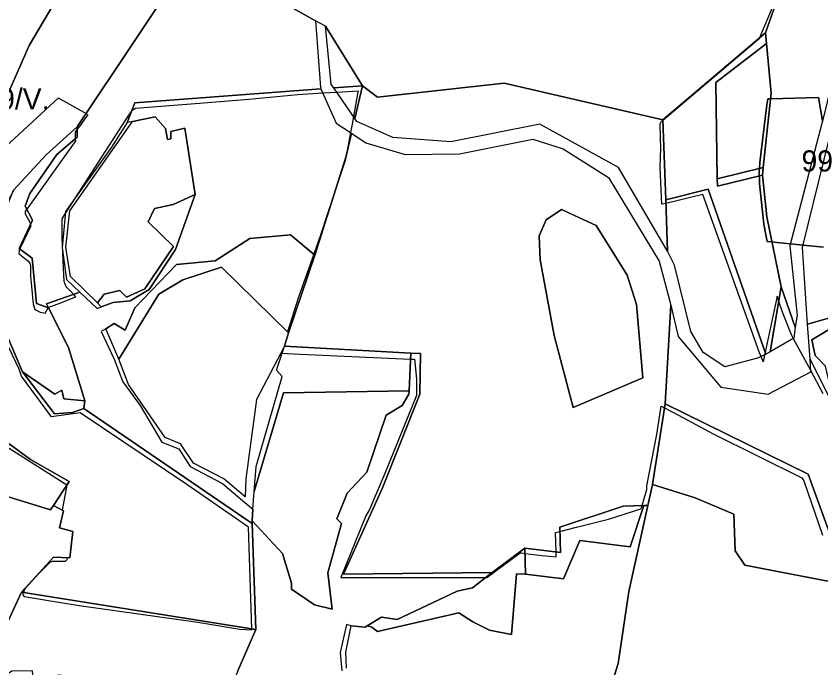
# Model space of a CAD drawing. Extents: x -477304 to -465429, y -1159113 to -1149210.
# Drawn here: x -470728 to -470157, y -1153582 to -1153120 of the extents above; entities that cross this region are included whole.
import ezdxf

# ---------------------------------------------------------------- set-up
doc = ezdxf.new("R2010")
doc.units = 0
for name, color, linetype in [('BPEJ_s', 7, 'Continuous'), ('PUPFL_s', 7, 'Continuous'), ('trav_porost_s', 7, 'Continuous')]:
    doc.layers.add(name, color=color, linetype=linetype)

msp = doc.modelspace()

# ---------------------------------------------------------------- linework, layer by layer
at = {"layer": 'BPEJ_s'}
for points in [[(-470199.65, -1153361.1), (-470200.64, -1153358.54), (-470241.05, -1153246.17), (-470267.23, -1153252.41), (-470270.11, -1153253.09), (-470271.21, -1153227.18), (-470270.97, -1153219.45), (-470270.78, -1153213.58), (-470270.97, -1153206.25), (-470271.21, -1153196.57), (-470270.91, -1153195.4), (-470270.78, -1153194.87), (-470269.25, -1153193.49), (-470266.53, -1153191.05), (-470200.64, -1153135.15), (-470200.46, -1153134.71), (-470190.44, -1153110.7), (-470164.8, -1153038.49), (-470161.32, -1153029.93), (-470157.7, -1153010.38), (-470156.09, -1153000)], [(-470155.58, -1153387.44), (-470164.43, -1153371.09), (-470171.29, -1153358.4), (-470176.82, -1153348.16), (-470178.11, -1153345.78), (-470184.49, -1153329.63), (-470187.08, -1153321.93), (-470187.82, -1153319.72), (-470188.28, -1153318.33), (-470196.76, -1153357.91), (-470197.19, -1153359.9), (-470198.23, -1153364.76), (-470199.65, -1153361.1), (-470200.64, -1153358.54), (-470241.05, -1153246.17), (-470267.23, -1153252.41), (-470270.11, -1153253.09), (-470271.21, -1153227.18), (-470270.97, -1153219.45), (-470270.78, -1153213.58), (-470270.97, -1153206.25), (-470271.21, -1153196.57), (-470270.91, -1153195.4), (-470270.78, -1153194.87), (-470269.25, -1153193.49), (-470266.53, -1153191.05), (-470200.64, -1153135.15), (-470200.46, -1153134.71), (-470190.44, -1153110.7)], [(-470718.24, -1153266.57), (-470718.03, -1153267.41), (-470717.9, -1153267.91), (-470717.77, -1153268.42), (-470725.42, -1153284.69), (-470726.07, -1153286.06), (-470726.28, -1153287.97), (-470724.51, -1153289.45), (-470719.9, -1153293.28), (-470718.41, -1153294.77), (-470717.99, -1153296.47), (-470717.99, -1153304.12), (-470716.07, -1153323.68), (-470714.8, -1153327.72), (-470710.97, -1153329.63), (-470707.57, -1153330.27), (-470705.48, -1153326.5), (-470705.45, -1153326.44), (-470705.37, -1153326.41), (-470705.28, -1153326.38), (-470697.13, -1153323.18), (-470685.78, -1153318.73), (-470687.38, -1153316.93), (-470687.81, -1153316.45), (-470692.69, -1153311.56), (-470693.97, -1153307.74), (-470694.96, -1153288.14), (-470695.31, -1153281.15), (-470695.46, -1153278.19), (-470695.46, -1153263.31), (-470693.29, -1153259.95), (-470683.86, -1153245.31), (-470648.06, -1153189.77), (-470647.53, -1153189.01), (-470646.33, -1153187.27), (-470645.72, -1153186.37), (-470643.38, -1153184.88), (-470598.03, -1153181.28), (-470563.04, -1153178.51), (-470528.18, -1153175.11), (-470510.59, -1153174.1), (-470500.72, -1153173.53), (-470485.51, -1153172.66), (-470485.88, -1153174.68), (-470488.83, -1153190.73), (-470489.84, -1153196.2), (-470490.95, -1153202.22), (-470493.98, -1153218.72), (-470494.6, -1153222.08), (-470499.43, -1153236.1), (-470500.68, -1153239.74), (-470501.64, -1153242.54), (-470512.45, -1153275.64), (-470516.99, -1153288.51), (-470527.75, -1153319), (-470535.65, -1153343.51), (-470534.79, -1153344.36), (-470537.66, -1153353.83), (-470540.15, -1153358.56), (-470539.69, -1153358.6), (-470539.29, -1153358.63), (-470535.81, -1153358.87), (-470531.58, -1153359.17), (-470448.24, -1153362.9), (-470445.39, -1153363.03), (-470444.01, -1153376.82), (-470444.01, -1153388.72), (-470466.54, -1153443.98), (-470477.38, -1153469.49), (-470479.93, -1153474.16), (-470497.75, -1153517.72), (-470493.75, -1153517.73), (-470462.71, -1153517.76), (-470431.68, -1153517.79), (-470394.67, -1153517.74), (-470394.27, -1153517.74), (-470370.47, -1153500.31), (-470369.67, -1153500.4), (-470367.06, -1153500.7), (-470354.97, -1153502.11), (-470344.9, -1153503.28), (-470345.01, -1153499.65), (-470345.43, -1153485.87), (-470342.36, -1153485.1), (-470330.52, -1153482.14), (-470307.98, -1153476.5), (-470285.02, -1153469.06), (-470283.96, -1153467.15), (-470283.88, -1153466.87), (-470280.77, -1153455.46), (-470280.77, -1153452.91), (-470273.55, -1153416.35), (-470272.15, -1153407.07), (-470270.99, -1153399.35), (-470270.52, -1153396.18), (-470269.38, -1153396.8), (-470268.2, -1153397.43), (-470258.24, -1153402.75), (-470233.58, -1153415.93), (-470170.67, -1153447.17), (-470169.39, -1153449.3)], [(-470695.46, -1153278.19), (-470695.46, -1153263.31), (-470693.29, -1153259.95), (-470683.86, -1153245.31), (-470648.06, -1153189.77), (-470647.53, -1153189.01), (-470646.33, -1153187.27), (-470645.72, -1153186.37), (-470643.38, -1153184.88), (-470598.03, -1153181.28), (-470563.04, -1153178.51), (-470528.18, -1153175.11), (-470510.59, -1153174.1), (-470500.72, -1153173.53), (-470485.51, -1153172.66), (-470485.88, -1153174.68), (-470488.83, -1153190.73), (-470489.84, -1153196.2), (-470490.95, -1153202.22), (-470493.98, -1153218.72), (-470494.6, -1153222.08), (-470499.43, -1153236.1), (-470500.68, -1153239.74), (-470501.64, -1153242.54), (-470512.45, -1153275.64), (-470516.99, -1153288.51), (-470527.75, -1153319), (-470535.65, -1153343.51), (-470534.79, -1153344.36), (-470537.66, -1153353.83), (-470540.15, -1153358.56), (-470539.69, -1153358.6), (-470539.29, -1153358.63), (-470535.81, -1153358.87), (-470531.58, -1153359.17), (-470448.24, -1153362.9), (-470445.39, -1153363.03), (-470444.01, -1153376.82), (-470444.01, -1153388.72), (-470466.54, -1153443.98), (-470477.38, -1153469.49), (-470479.93, -1153474.16), (-470497.75, -1153517.72), (-470493.75, -1153517.73), (-470462.71, -1153517.76), (-470431.68, -1153517.79), (-470394.67, -1153517.74), (-470394.27, -1153517.74), (-470370.47, -1153500.31), (-470369.67, -1153500.4), (-470367.06, -1153500.7), (-470354.97, -1153502.11), (-470344.9, -1153503.28), (-470345.01, -1153499.65), (-470345.43, -1153485.87), (-470342.36, -1153485.1), (-470330.52, -1153482.14), (-470307.98, -1153476.5), (-470285.02, -1153469.06), (-470283.96, -1153467.15), (-470283.88, -1153466.87), (-470280.77, -1153455.46), (-470280.77, -1153452.91), (-470273.55, -1153416.35), (-470272.15, -1153407.07), (-470270.99, -1153399.35), (-470270.52, -1153396.18), (-470269.38, -1153396.8), (-470268.2, -1153397.43), (-470258.24, -1153402.75), (-470233.58, -1153415.93), (-470170.67, -1153447.17), (-470169.39, -1153449.3), (-470155.95, -1153487.84)], [(-470757.36, -1153232.29), (-470698.16, -1153177.66), (-470697.95, -1153177.77), (-470693.97, -1153179.99), (-470678.53, -1153188.79), (-470677.19, -1153189.55), (-470679.51, -1153192.75), (-470682.8, -1153197.16), (-470684.82, -1153199.87), (-470686.32, -1153201.89), (-470686.15, -1153206.6), (-470686.1, -1153208.05), (-470686.95, -1153209.54), (-470720.59, -1153256.59), (-470721.6, -1153258), (-470721.6, -1153259.91), (-470718.41, -1153265.86), (-470718.24, -1153266.57)], [(-470757.36, -1153232.29), (-470698.16, -1153177.66), (-470697.95, -1153177.77), (-470693.97, -1153179.99), (-470678.53, -1153188.79), (-470677.19, -1153189.55), (-470679.51, -1153192.75), (-470682.8, -1153197.16), (-470684.82, -1153199.87), (-470686.32, -1153201.89), (-470686.15, -1153206.6), (-470686.1, -1153208.05), (-470686.95, -1153209.54), (-470720.59, -1153256.59), (-470721.6, -1153258), (-470721.6, -1153259.91), (-470718.41, -1153265.86), (-470718.24, -1153266.57), (-470718.03, -1153267.41), (-470717.9, -1153267.91), (-470717.77, -1153268.42), (-470725.42, -1153284.69), (-470726.07, -1153286.06), (-470726.28, -1153287.97), (-470724.51, -1153289.45), (-470719.9, -1153293.28), (-470718.41, -1153294.77), (-470717.99, -1153296.47), (-470717.99, -1153304.12), (-470716.07, -1153323.68), (-470714.8, -1153327.72), (-470710.97, -1153329.63), (-470707.57, -1153330.27), (-470705.48, -1153326.5), (-470705.45, -1153326.44), (-470705.37, -1153326.41), (-470705.28, -1153326.38), (-470697.13, -1153323.18), (-470685.78, -1153318.73), (-470687.38, -1153316.93), (-470687.81, -1153316.45), (-470692.69, -1153311.56), (-470693.97, -1153307.74), (-470694.96, -1153288.14), (-470695.31, -1153281.15), (-470695.46, -1153278.19)], [(-470155.37, -1153283.51), (-470169.79, -1153282.03), (-470178.91, -1153281.09), (-470188.52, -1153280.11), (-470191.88, -1153279.76), (-470195.33, -1153279.41), (-470196.17, -1153274.79), (-470197.66, -1153267.14), (-470200.85, -1153238.23), (-470200.69, -1153235.19), (-470200.76, -1153234.31), (-470200.87, -1153232.87), (-470201.07, -1153230.16), (-470200.84, -1153227.72), (-470200.43, -1153223.35), (-470195.54, -1153182.55), (-470194.92, -1153178.33), (-470193.99, -1153178.3), (-470192.8, -1153178.27), (-470158.85, -1153177.42), (-470156.02, -1153193.77)], [(-470156.02, -1153193.77), (-470158.85, -1153177.42), (-470192.8, -1153178.27), (-470193.99, -1153178.3), (-470194.92, -1153178.33), (-470195.54, -1153182.55), (-470200.43, -1153223.35), (-470200.84, -1153227.72), (-470201.07, -1153230.16), (-470200.87, -1153232.87), (-470200.76, -1153234.31), (-470200.69, -1153235.19), (-470200.85, -1153238.23), (-470197.66, -1153267.14), (-470196.17, -1153274.79), (-470195.33, -1153279.41), (-470191.88, -1153279.76), (-470188.52, -1153280.11), (-470178.91, -1153281.09), (-470169.79, -1153282.03), (-470155.37, -1153283.51)], [(-470155.58, -1153387.44), (-470164.43, -1153371.09), (-470171.29, -1153358.4), (-470176.82, -1153348.16), (-470178.11, -1153345.78), (-470184.49, -1153329.63), (-470187.08, -1153321.93), (-470187.82, -1153319.72), (-470188.28, -1153318.33), (-470196.76, -1153357.91), (-470197.19, -1153359.9), (-470198.23, -1153364.76), (-470199.65, -1153361.1)], [(-470733.08, -1153426.13), (-470692.11, -1153452.07), (-470692.18, -1153452.44), (-470695.51, -1153470.06), (-470694.54, -1153470.6), (-470697.45, -1153482.6), (-470687.79, -1153485.27), (-470689.96, -1153503.96), (-470691.98, -1153503.86), (-470692.27, -1153505.41), (-470693.33, -1153506.47), (-470702.47, -1153506.47), (-470704.17, -1153507.11), (-470712.09, -1153514.93), (-470721.81, -1153525.53), (-470722.45, -1153527.14), (-470722.93, -1153528.36), (-470723.51, -1153529.85), (-470722.45, -1153531.34), (-470683.34, -1153537.72), (-470599.17, -1153549.62), (-470569.41, -1153554.51), (-470560.8, -1153555.03), (-470560.81, -1153554.59), (-470560.82, -1153554.23), (-470563.25, -1153482.24), (-470607.04, -1153451.85), (-470682.6, -1153401.09), (-470703.11, -1153403.81), (-470724.36, -1153375.12), (-470726.07, -1153370.01), (-470735.63, -1153349.61)], [(-470733.08, -1153426.13), (-470692.11, -1153452.07), (-470692.18, -1153452.44), (-470695.51, -1153470.06), (-470694.54, -1153470.6), (-470697.45, -1153482.6), (-470687.79, -1153485.27), (-470689.96, -1153503.96), (-470691.98, -1153503.86), (-470692.27, -1153505.41), (-470693.33, -1153506.47), (-470702.47, -1153506.47), (-470704.17, -1153507.11), (-470712.09, -1153514.93), (-470721.81, -1153525.53), (-470722.45, -1153527.14), (-470722.93, -1153528.36), (-470723.51, -1153529.85), (-470722.45, -1153531.34), (-470683.34, -1153537.72), (-470599.17, -1153549.62), (-470569.41, -1153554.51), (-470560.8, -1153555.03), (-470560.81, -1153554.59), (-470560.82, -1153554.23), (-470563.25, -1153482.24), (-470607.04, -1153451.85), (-470682.6, -1153401.09), (-470703.11, -1153403.81), (-470724.36, -1153375.12), (-470726.07, -1153370.01), (-470735.63, -1153349.61)], [(-470169.39, -1153449.3), (-470155.95, -1153487.84)]]:
    msp.add_lwpolyline(points, dxfattribs=at)
at = {"layer": 'PUPFL_s'}
for points in [[(-470196.55, -1153131.39), (-470159.83, -1153027.2), (-470141.49, -1152904.26), (-470115.42, -1152897.62), (-470115.58, -1152900.19), (-470124.38, -1152995.76), (-470118.74, -1153038.75), (-470155.11, -1153190.31), (-470179.29, -1153282.56), (-470174.04, -1153331.98), (-470175.41, -1153340.17), (-470185.28, -1153311.54), (-470195.58, -1153261.94), (-470198.63, -1153232.32), (-470198.2, -1153227.07), (-470192.35, -1153174.17), (-470195.81, -1153138.94)], [(-470749.15, -1153069.86), (-470680.06, -1153074.72), (-470718.77, -1153140.52), (-470749.79, -1153210.48), (-470770.11, -1153269.07), (-470786.65, -1153326.63), (-470794.19, -1153402.72), (-470805.77, -1153450.48), (-470856.01, -1153429.02), (-470844.47, -1153390.24), (-470824.67, -1153323.7), (-470806.15, -1153261.43), (-470791.89, -1153213.51), (-470769.43, -1153138.02)], [(-470642.54, -1153134.73), (-470684.83, -1153198.24), (-470706.84, -1153218.06), (-470730.02, -1153243.13), (-470746.86, -1153277.15), (-470751.93, -1153309.49), (-470751.33, -1153330.35), (-470751.16, -1153336.26), (-470743.59, -1153415.34), (-470749.08, -1153440.22), (-470758.26, -1153469.42), (-470782.93, -1153459.59), (-470805.77, -1153450.48), (-470794.19, -1153402.72), (-470786.65, -1153326.63), (-470770.11, -1153269.07), (-470749.79, -1153210.48), (-470718.77, -1153140.52), (-470680.06, -1153074.72), (-470667.01, -1153075.64), (-470614.83, -1153093.11)], [(-470502.81, -1153170.51), (-470504.51, -1153168.04), (-470508.67, -1153126.83), (-470482.51, -1153168.98)], [(-470196.23, -1153359.43), (-470237.26, -1153242.33), (-470267.31, -1153249.98), (-470269.26, -1153193.18), (-470196.55, -1153131.39), (-470195.81, -1153138.94), (-470231.74, -1153166.74), (-470230.71, -1153235.03), (-470230.63, -1153240.17), (-470198.63, -1153232.32), (-470195.58, -1153261.94), (-470185.28, -1153311.54), (-470193.26, -1153357.69)], [(-470231.74, -1153166.74), (-470195.81, -1153138.94), (-470192.35, -1153174.17), (-470198.2, -1153227.07), (-470230.71, -1153235.03)], [(-470502.81, -1153170.51), (-470482.51, -1153168.98), (-470487.85, -1153192.16)], [(-470486.31, -1153194.39), (-470487.85, -1153192.16), (-470482.51, -1153168.98), (-470471.69, -1153177.21), (-470381.89, -1153167.25), (-470269.26, -1153193.18), (-470267.31, -1153249.98), (-470266.06, -1153286.42), (-470300.77, -1153226.98), (-470356.66, -1153196.29), (-470419.69, -1153208.73), (-470460.98, -1153205.67)], [(-470511.87, -1153171.19), (-470501.16, -1153195.53), (-470490.27, -1153202.66), (-470494.05, -1153219.03), (-470516.15, -1153289.21), (-470533.5, -1153274.85), (-470562.31, -1153277.35), (-470586.86, -1153293.16), (-470614.35, -1153295.73), (-470643.8, -1153326.56), (-470650.68, -1153342.37), (-470658.65, -1153337.64), (-470664.57, -1153341.34), (-470667.72, -1153343.31), (-470658.62, -1153362.92), (-470652.53, -1153378.99), (-470640.23, -1153395.88), (-470624.71, -1153421.91), (-470612.62, -1153426.62), (-470604.61, -1153439.05), (-470581.72, -1153451.23), (-470565.8, -1153464.62), (-470560.27, -1153469.27), (-470560.67, -1153477.67), (-470560.76, -1153479.63), (-470679.98, -1153397.88), (-470679.42, -1153392.49), (-470691.01, -1153354.78), (-470705.16, -1153326.62), (-470706.58, -1153323.79), (-470682.91, -1153315.33), (-470670.71, -1153326.98), (-470667.7, -1153325.87), (-470659.2, -1153322.74), (-470647.32, -1153321.61), (-470633.81, -1153313.48), (-470614.95, -1153285.23), (-470601.14, -1153246.21), (-470608.45, -1153199.12), (-470618.43, -1153201.54), (-470618.43, -1153206.65), (-470620.67, -1153207.14), (-470622.07, -1153199.37), (-470629.42, -1153191.1), (-470645.48, -1153194.3), (-470649.43, -1153195.09), (-470643.9, -1153181.11)], [(-470649.77, -1153318.91), (-470654.6, -1153314.15), (-470665.64, -1153316.9), (-470670.5, -1153322.95), (-470689.64, -1153304.22), (-470692.83, -1153283.6), (-470689.91, -1153257.82), (-470645.48, -1153194.3), (-470629.42, -1153191.1), (-470622.07, -1153199.37), (-470620.67, -1153207.14), (-470618.43, -1153206.65), (-470618.43, -1153201.54), (-470608.45, -1153199.12), (-470601.14, -1153246.21), (-470616.63, -1153253.19), (-470629.85, -1153256.14), (-470634.39, -1153265.57), (-470616.56, -1153282.95), (-470636.82, -1153313.03)], [(-470716.62, -1153264.38), (-470725.88, -1153284.35), (-470716.69, -1153291.27), (-470713.65, -1153323.48), (-470705.16, -1153326.62), (-470691.01, -1153354.78), (-470679.42, -1153392.49), (-470694.19, -1153391.19), (-470695.8, -1153385.03), (-470700.77, -1153387.76), (-470723.66, -1153371.93), (-470735.1, -1153344.8), (-470743.43, -1153341.09), (-470749.24, -1153330.66), (-470749.76, -1153310.07), (-470744.43, -1153278.72), (-470730.02, -1153243.13), (-470706.84, -1153218.06), (-470684.83, -1153198.24), (-470684.78, -1153205.42), (-470699.2, -1153217.82), (-470718.34, -1153245.37), (-470721.72, -1153254.39)], [(-470271.97, -1153293.39), (-470263.74, -1153324.65), (-470267.75, -1153394.56), (-470276.67, -1153451.93), (-470279.96, -1153466.8), (-470282.85, -1153466.85), (-470297.45, -1153467.13), (-470342.46, -1153482.01), (-470341.9, -1153500.01), (-470367.16, -1153497.1), (-470390.33, -1153514.39), (-470495.95, -1153515.41), (-470468.3, -1153454.14), (-470441.77, -1153387.79), (-470441.21, -1153359.03), (-470448.06, -1153358.66), (-470537.66, -1153353.83), (-470534.79, -1153344.36), (-470516.15, -1153289.21), (-470494.05, -1153219.03), (-470490.27, -1153202.66), (-470480.02, -1153209.37), (-470452.22, -1153217.74), (-470413.51, -1153217.37), (-470361.63, -1153206.83), (-470339.94, -1153213.77), (-470307.8, -1153234.1)], [(-470198.2, -1153227.07), (-470198.63, -1153232.32), (-470230.63, -1153240.17), (-470230.71, -1153235.03)], [(-470196.23, -1153359.43), (-470202.1, -1153362.3), (-470225.32, -1153368.46), (-470240.74, -1153358.28), (-470249.56, -1153343.3), (-470260.97, -1153296.34), (-470266.06, -1153286.42), (-470267.31, -1153249.98), (-470237.26, -1153242.33)], [(-470601.14, -1153246.21), (-470614.95, -1153285.23), (-470633.81, -1153313.48), (-470647.32, -1153321.61), (-470659.2, -1153322.74), (-470667.7, -1153325.87), (-470670.5, -1153322.95), (-470665.64, -1153316.9), (-470654.6, -1153314.15), (-470649.77, -1153318.91), (-470636.82, -1153313.03), (-470616.56, -1153282.95), (-470634.39, -1153265.57), (-470629.85, -1153256.14), (-470616.63, -1153253.19)], [(-470332.84, -1153397.22), (-470346.4, -1153346.18), (-470356.42, -1153292.55), (-470357.04, -1153275.45), (-470352.19, -1153264.15), (-470341.3, -1153256.71), (-470316.7, -1153268.21), (-470294.59, -1153303.27), (-470287.98, -1153324.15), (-470283.46, -1153376.1)], [(-470356.42, -1153292.55), (-470346.4, -1153346.18), (-470332.84, -1153397.22), (-470283.46, -1153376.1), (-470287.98, -1153324.15), (-470294.59, -1153303.27), (-470316.7, -1153268.21), (-470341.3, -1153256.71), (-470352.19, -1153264.15), (-470357.04, -1153275.45)], [(-470562.31, -1153277.35), (-470533.5, -1153274.85), (-470516.15, -1153289.21), (-470534.79, -1153344.36), (-470582.45, -1153297.73), (-470609.75, -1153306.74), (-470626.9, -1153316.76), (-470655.31, -1153362.95), (-470664.57, -1153341.34), (-470658.65, -1153337.64), (-470650.68, -1153342.37), (-470643.8, -1153326.56), (-470614.35, -1153295.73), (-470586.86, -1153293.16)], [(-470175.41, -1153340.17), (-470176.48, -1153347.96), (-470193.26, -1153357.69), (-470185.28, -1153311.54)], [(-470137.64, -1153523.37), (-470166.24, -1153444.6), (-470267.75, -1153394.56), (-470263.74, -1153324.65), (-470258.51, -1153346.79), (-470228.27, -1153382.7), (-470194.55, -1153387.79), (-470164.39, -1153371.87), (-470164.8, -1153362.84), (-470151.55, -1153389.35), (-470143.84, -1153399.53), (-470108.02, -1153458.93), (-470086.5, -1153510.38), (-470080.21, -1153527.51), (-470078.77, -1153535.89), (-470098.79, -1153546.39), (-470124.6, -1153527.8)], [(-470717.95, -1153434.08), (-470733.07, -1153423.03), (-470743.59, -1153415.34), (-470751.16, -1153336.26), (-470751.33, -1153330.35), (-470749.24, -1153330.66), (-470743.43, -1153341.09), (-470735.1, -1153344.8), (-470723.66, -1153371.93), (-470701, -1153401.75), (-470688.05, -1153400.84), (-470679.98, -1153397.88), (-470560.76, -1153479.63), (-470558.1, -1153554.66), (-470724.22, -1153528.15), (-470701.51, -1153503.4), (-470689.96, -1153503.96), (-470687.79, -1153485.27), (-470697.45, -1153482.6), (-470694.54, -1153470.6), (-470701.54, -1153466.74), (-470690.41, -1153449.73)], [(-470539.41, -1153375.23), (-470543.43, -1153370.84), (-470537.66, -1153353.83), (-470448.06, -1153358.66), (-470449.19, -1153385.38), (-470538.43, -1153386.85), (-470559.29, -1153456.83), (-470557.89, -1153438.98)], [(-470700.77, -1153387.76), (-470695.8, -1153385.03), (-470694.19, -1153391.19), (-470679.42, -1153392.49), (-470679.98, -1153397.88), (-470688.05, -1153400.84), (-470701, -1153401.75), (-470723.66, -1153371.93)], [(-470137.64, -1153523.37), (-470211.04, -1153509.04), (-470218.1, -1153498.86), (-470218.88, -1153472.96), (-470246.45, -1153461.22), (-470276.67, -1153451.93), (-470267.75, -1153394.56), (-470166.24, -1153444.6)], [(-470733.07, -1153423.03), (-470717.95, -1153434.08), (-470690.41, -1153449.73), (-470701.54, -1153466.74), (-470703.78, -1153469.81), (-470747.62, -1153456.34), (-470748.36, -1153451.25), (-470745.14, -1153435.85), (-470741.15, -1153422.51)], [(-470342.46, -1153482.01), (-470297.45, -1153467.13), (-470282.85, -1153466.85), (-470292.48, -1153496.05), (-470328.28, -1153491.59), (-470339.87, -1153518.81), (-470366.67, -1153515.57), (-470367.16, -1153497.1), (-470341.9, -1153500.01)], [(-470404.36, -1153525.21), (-470390.33, -1153514.39), (-470367.16, -1153497.1), (-470366.67, -1153515.57), (-470373.04, -1153515.2), (-470376.65, -1153558.18), (-470392.25, -1153555.18), (-470404.08, -1153549.2), (-470413.95, -1153542.82), (-470471.83, -1153556.02), (-470475.86, -1153553.1), (-470479.12, -1153552.19), (-470468.82, -1153546.08), (-470457.8, -1153547.69), (-470415.28, -1153527.56)], [(-470576.09, -1153601.18), (-470698.18, -1153587.1), (-470715.92, -1153591.27), (-470716.52, -1153584.1), (-470731.18, -1153584.33), (-470745.95, -1153594.18), (-470752.53, -1153593.85), (-470750.55, -1153591.15), (-470753.13, -1153590.23), (-470724.22, -1153528.15), (-470558.1, -1153554.66), (-470570.82, -1153584.06), (-470574.56, -1153594)]]:
    msp.add_lwpolyline(points, close=True, dxfattribs=at)
for points in [[(-470141.49, -1152904.26), (-470159.83, -1153027.2), (-470196.55, -1153131.39), (-470269.26, -1153193.18), (-470381.89, -1153167.25), (-470471.69, -1153177.21), (-470482.51, -1153168.98), (-470508.67, -1153126.83), (-470515.72, -1153122.85), (-470551.75, -1153102.5), (-470588.4, -1153103.66), (-470614.83, -1153093.11), (-470667.01, -1153075.64), (-470680.06, -1153074.72), (-470749.15, -1153069.86)], [(-470147.44, -1153332.66), (-470166.68, -1153338.19), (-470170.24, -1153283.85), (-470108.78, -1153033.81)], [(-470551.75, -1153102.5), (-470515.72, -1153122.85), (-470512.29, -1153170.23), (-470511.87, -1153171.19), (-470643.9, -1153181.11), (-470649.43, -1153195.09), (-470660.4, -1153212.55), (-470693.13, -1153258.27), (-470695.57, -1153283.9), (-470692.32, -1153306.34), (-470682.91, -1153315.33), (-470706.58, -1153323.79), (-470705.16, -1153326.62), (-470713.65, -1153323.48), (-470716.69, -1153291.27), (-470725.88, -1153284.35), (-470716.62, -1153264.38), (-470721.72, -1153254.39), (-470718.34, -1153245.37), (-470699.2, -1153217.82), (-470684.78, -1153205.42), (-470684.83, -1153198.24), (-470642.54, -1153134.73), (-470614.83, -1153093.11)], [(-470151.55, -1153389.35), (-470164.8, -1153362.84), (-470166.68, -1153338.19), (-470147.44, -1153332.66)], [(-470145.23, -1153338.09), (-470163.7, -1153349.25), (-470161.19, -1153360.38), (-470153.81, -1153368.01)], [(-470570.82, -1153584.06), (-470558.1, -1153554.66), (-470560.76, -1153479.63), (-470560.67, -1153477.67), (-470539.09, -1153500.92), (-470532.8, -1153521.89), (-470532.8, -1153526.16), (-470516.49, -1153537.29), (-470503.82, -1153540.37), (-470506.97, -1153514.57), (-470497.38, -1153479.45), (-470500.6, -1153476.3), (-470493.18, -1153457.89), (-470479.39, -1153443.01), (-470465.67, -1153402.78), (-470454.34, -1153395.71), (-470449.51, -1153387.86), (-470449.19, -1153385.38), (-470448.06, -1153358.66), (-470441.21, -1153359.03), (-470441.77, -1153387.79), (-470468.3, -1153454.14), (-470495.95, -1153515.41), (-470390.33, -1153514.39), (-470404.36, -1153525.21), (-470415.28, -1153527.56), (-470457.8, -1153547.69), (-470468.82, -1153546.08), (-470479.12, -1153552.19), (-470480.58, -1153553.06), (-470490.38, -1153552.18), (-470493.75, -1153551.27), (-470498.15, -1153570.93), (-470497.07, -1153583.97)]]:
    msp.add_lwpolyline(points, dxfattribs=at)
at = {"layer": 'trav_porost_s'}
for points in [[(-470557.5, -1153391.52), (-470565.1, -1153447.8), (-470565.63, -1153460.56), (-470580.88, -1153447.88), (-470602.19, -1153436.74), (-470611.46, -1153423.03), (-470622.45, -1153418.62), (-470648.38, -1153380.99), (-470655.31, -1153362.95), (-470626.9, -1153316.76), (-470609.75, -1153306.74), (-470582.45, -1153297.73), (-470534.79, -1153344.36), (-470537.66, -1153353.83)], [(-470145.23, -1153338.09), (-470127.84, -1153333), (-470118.28, -1153322.94), (-470113.41, -1153320.06), (-470115.69, -1153405.4), (-470133.42, -1153403.43), (-470137.77, -1153398.59), (-470139.33, -1153391.78), (-470148.6, -1153389.97), (-470153.81, -1153368.01), (-470161.19, -1153360.38), (-470163.7, -1153349.25)], [(-470538.43, -1153386.85), (-470449.19, -1153385.38), (-470449.51, -1153387.86), (-470454.34, -1153395.71), (-470465.67, -1153402.78), (-470479.39, -1153443.01), (-470493.18, -1153457.89), (-470500.6, -1153476.3), (-470497.38, -1153479.45), (-470506.97, -1153514.57), (-470503.82, -1153540.37), (-470516.49, -1153537.29), (-470532.8, -1153526.16), (-470532.8, -1153521.89), (-470539.09, -1153500.92), (-470560.67, -1153477.67), (-470560.27, -1153469.27), (-470559.29, -1153456.83)], [(-470765.15, -1153601.33), (-470795.9, -1153590.94), (-470793.43, -1153573.64), (-470780.77, -1153540.23), (-470764.79, -1153494.56), (-470760.5, -1153482.69), (-470756.99, -1153477.6), (-470752.11, -1153478.03), (-470746.36, -1153461.16), (-470747.62, -1153456.34), (-470703.78, -1153469.81), (-470701.54, -1153466.74), (-470694.54, -1153470.6), (-470697.45, -1153482.6), (-470687.79, -1153485.27), (-470689.96, -1153503.96), (-470701.51, -1153503.4), (-470724.22, -1153528.15), (-470753.13, -1153590.23)]]:
    msp.add_lwpolyline(points, close=True, dxfattribs=at)
for points in [[(-470305.88, -1153594.71), (-470300.91, -1153578.9), (-470293.45, -1153527.74), (-470279.96, -1153466.8), (-470276.67, -1153451.93), (-470246.45, -1153461.22), (-470218.88, -1153472.96), (-470218.1, -1153498.86), (-470211.04, -1153509.04), (-470137.64, -1153523.37)], [(-470493.75, -1153582.19), (-470494.27, -1153570.76), (-470490.38, -1153552.18), (-470480.58, -1153553.06), (-470479.12, -1153552.19), (-470475.86, -1153553.1), (-470471.83, -1153556.02), (-470413.95, -1153542.82), (-470404.08, -1153549.2), (-470392.25, -1153555.18), (-470376.65, -1153558.18), (-470373.04, -1153515.2), (-470366.67, -1153515.57), (-470339.87, -1153518.81), (-470328.28, -1153491.59), (-470292.48, -1153496.05), (-470282.85, -1153466.85), (-470279.96, -1153466.8), (-470293.45, -1153527.74), (-470300.91, -1153578.9), (-470305.88, -1153594.71)]]:
    msp.add_lwpolyline(points, dxfattribs=at)

# ---------------------------------------------------------------- texts
at = {"layer": 'BPEJ_s'}
for s, p in [('84189/V.', (-470784.79, -1153185.84)), ('99', (-470170.91, -1153229.82))]:
    msp.add_text(s, height=15, dxfattribs=at).set_placement(p)

doc.saveas('drawing.dxf')
